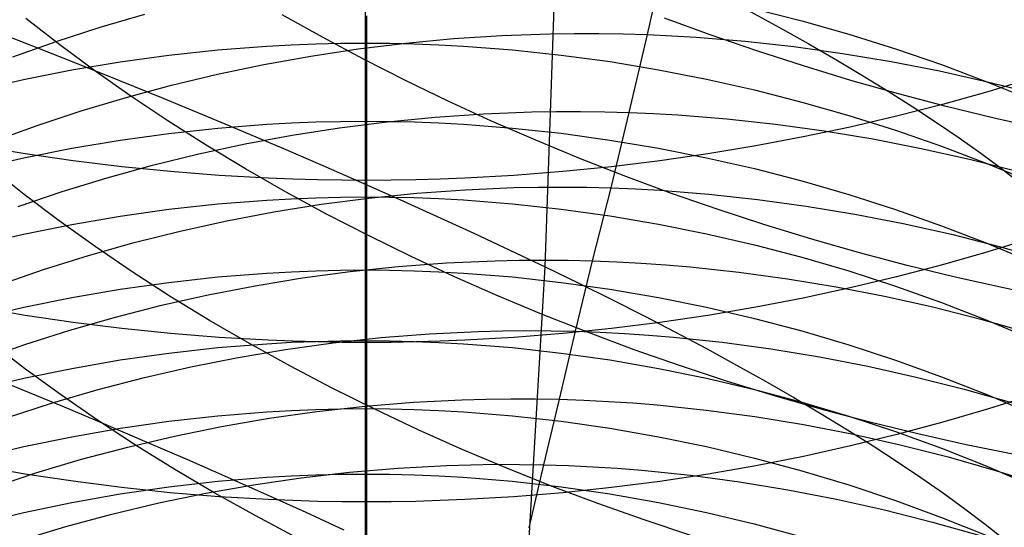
# Model space of a CAD drawing. Extents: x -383 to 1849, y -1185 to -529.
# Tile 266 of 656: x 204.89 to 214.64, y -1082.33 to -1077.3. Entities that reach past the tile are written whole.
import ezdxf

# ---------------------------------------------------------------- set-up
doc = ezdxf.new("R2010")
doc.units = 0
doc.layers.add('PREDEFINITO', color=7, linetype='CONTINUOUS')

msp = doc.modelspace()

# ---------------------------------------------------------------- linework, layer by layer
at = {"layer": 'PREDEFINITO'}
for p, q in [((210.0913, -1079.7529, 433.4091), (210.21, -1076.2731, 433.4387)), ((208.306, -1076.7372, 616.5137), (208.306, -1077.5347, 615.2993)), ((211.1032, -1077.4505, 535.6424), (211.2791, -1076.6544, 534.432)), ((212.1205, -1077.2221, 431.4275), (212.4118, -1077.3806, 431.0599)), ((212.1625, -1077.1958, 616.7924), (212.6325, -1077.3148, 616.8647)), ((205.2815, -1077.5523, 498.294), (204.9467, -1077.2901, 498.5341)), ((205.683, -1077.3774, 532.9775), (206.1255, -1077.2478, 533.1461)), ((207.883, -1077.4768, 495.8263), (207.4845, -1077.2528, 496.0057)), ((208.3208, -1077.2636, 658.7266), (208.3207, -1078.895, 657.4953)), ((211.7254, -1077.453, 493.5722), (211.2703, -1077.287, 493.6601)), ((212.6325, -1077.3148, 616.8647), (213.0982, -1077.4466, 616.9449)), ((204.6, -1077.4011, 437.1186), (205.0297, -1077.5681, 436.905)), ((205.2468, -1077.5188, 532.8012), (205.683, -1077.3774, 532.9775)), ((212.4118, -1077.3806, 431.0599), (212.6945, -1077.5389, 430.6838)), ((204.8174, -1077.6717, 532.6175), (205.2468, -1077.5188, 532.8012)), ((208.2902, -1077.6944, 495.6581), (207.883, -1077.4768, 495.8263)), ((208.7083, -1077.5343, 535.206), (209.1831, -1077.4901, 535.3121)), ((209.1831, -1077.4901, 535.3121), (209.6604, -1077.4594, 535.4091)), ((209.6604, -1077.4594, 535.4091), (210.1399, -1077.4424, 535.4965)), ((210.1399, -1077.4424, 535.4965), (210.3802, -1077.4391, 535.5367)), ((210.3802, -1077.4391, 535.5367), (210.6209, -1077.4394, 535.5744)), ((210.6209, -1077.4394, 535.5744), (210.8619, -1077.4432, 535.6096)), ((210.8619, -1077.4432, 535.6096), (211.1032, -1077.4505, 535.6424)), ((210.9217, -1078.2221, 536.8671), (211.1032, -1077.4505, 535.6424)), ((211.1032, -1077.4505, 535.6424), (211.3446, -1077.4615, 535.6726)), ((211.3446, -1077.4615, 535.6726), (211.5862, -1077.476, 535.7003)), ((211.5862, -1077.476, 535.7003), (211.8278, -1077.4941, 535.7255)), ((212.1853, -1077.6112, 493.4966), (211.7254, -1077.453, 493.5722)), ((211.8278, -1077.4941, 535.7255), (212.0694, -1077.5156, 535.7483)), ((212.0694, -1077.5156, 535.7483), (212.5523, -1077.5691, 535.7863)), ((213.0982, -1077.4466, 616.9449), (213.5592, -1077.5912, 617.0327)), ((205.0297, -1077.5681, 436.905), (205.4545, -1077.7357, 436.6828)), ((205.6279, -1077.8092, 498.0642), (205.2815, -1077.5523, 498.294)), ((206.3626, -1077.6547, 615.3691), (206.8468, -1077.6027, 615.3389)), ((206.8468, -1077.6027, 615.3389), (207.3324, -1077.5653, 615.3171)), ((207.3324, -1077.5653, 615.3171), (207.5756, -1077.552, 615.3094)), ((207.5756, -1077.552, 615.3094), (207.819, -1077.5425, 615.3039)), ((207.7683, -1077.6627, 534.967), (208.2365, -1077.5919, 535.0909)), ((207.819, -1077.5425, 615.3039), (208.0625, -1077.5367, 615.3005)), ((208.0625, -1077.5367, 615.3005), (208.306, -1077.5347, 615.2993)), ((208.2365, -1077.5919, 535.0909), (208.7083, -1077.5343, 535.206)), ((208.306, -1077.5347, 615.2993), (208.5496, -1077.5365, 615.3003)), ((208.306, -1077.5347, 615.2993), (208.3062, -1078.3085, 614.0693)), ((208.5496, -1077.5365, 615.3003), (208.7931, -1077.542, 615.3035)), ((208.7931, -1077.542, 615.3035), (209.0365, -1077.5513, 615.3089)), ((209.0365, -1077.5513, 615.3089), (209.2797, -1077.5643, 615.3164)), ((209.2797, -1077.5643, 615.3164), (209.7654, -1077.6013, 615.3379)), ((209.7654, -1077.6013, 615.3379), (210.2497, -1077.6527, 615.3678)), ((212.6493, -1077.7614, 493.4335), (212.1853, -1077.6112, 493.4966)), ((212.5523, -1077.5691, 535.7863), (213.0345, -1077.6362, 535.8146)), ((212.6945, -1077.5389, 430.6838), (212.9683, -1077.6967, 430.2993)), ((213.5592, -1077.5912, 617.0327), (214.0149, -1077.7482, 617.1282)), ((205.4005, -1077.801, 615.4543), (205.8803, -1077.7209, 615.4076)), ((205.8803, -1077.7209, 615.4076), (206.3626, -1077.6547, 615.3691)), ((207.3039, -1077.7463, 534.8345), (207.7683, -1077.6627, 534.967)), ((208.7056, -1077.9055, 495.5011), (208.2902, -1077.6944, 495.6581)), ((210.2497, -1077.6527, 615.3678), (210.7321, -1077.7184, 615.406)), ((210.7321, -1077.7184, 615.406), (211.2121, -1077.7981, 615.4523)), ((212.9683, -1077.6967, 430.2993), (213.2327, -1077.854, 429.9067)), ((213.0345, -1077.6362, 535.8146), (213.5155, -1077.7168, 535.8331)), ((213.5155, -1077.7168, 535.8331), (213.9949, -1077.8105, 535.842)), ((204.9234, -1077.895, 615.5089), (205.4005, -1077.801, 615.4543)), ((205.4545, -1077.7357, 436.6828), (205.8742, -1077.9037, 436.4522)), ((205.9855, -1078.0607, 497.8447), (205.6279, -1077.8092, 498.0642)), ((206.844, -1077.8427, 534.6938), (207.3039, -1077.7463, 534.8345)), ((211.2121, -1077.7981, 615.4523), (211.6892, -1077.8916, 615.5066)), ((213.117, -1077.9035, 493.383), (212.6493, -1077.7614, 493.4335)), ((213.9949, -1077.8105, 535.842), (214.472, -1077.9171, 535.8415)), ((214.0149, -1077.7482, 617.1282), (214.465, -1077.9174, 617.231)), ((204.4498, -1078.0025, 615.5714), (204.9234, -1077.895, 615.5089)), ((205.8742, -1077.9037, 436.4522), (206.2884, -1078.072, 436.2133)), ((206.389, -1077.9516, 534.5449), (206.844, -1077.8427, 534.6938)), ((209.1287, -1078.1099, 495.3554), (208.7056, -1077.9055, 495.5011)), ((211.6892, -1077.8916, 615.5066), (212.1631, -1077.9986, 615.5688)), ((213.5879, -1078.0371, 493.3451), (213.117, -1077.9035, 493.383)), ((213.2327, -1077.854, 429.9067), (213.4875, -1078.0105, 429.5065)), ((214.465, -1077.9174, 617.231), (214.9088, -1078.0986, 617.3412)), ((214.472, -1077.9171, 535.8415), (214.9465, -1078.0364, 535.8315)), ((214.9188, -1077.8815, 656.2644), (214.4754, -1078.0162, 656.4281)), ((205.9393, -1078.0728, 534.3881), (206.389, -1077.9516, 534.5449)), ((212.1631, -1077.9986, 615.5688), (212.6331, -1078.1189, 615.6387)), ((213.4875, -1078.0105, 429.5065), (213.7324, -1078.1661, 429.0988)), ((214.4754, -1078.0162, 656.4281), (214.0259, -1078.1421, 656.5809)), ((205.4953, -1078.2061, 534.2237), (205.9393, -1078.0728, 534.3881)), ((206.3539, -1078.3064, 497.6356), (205.9855, -1078.0607, 497.8447)), ((206.2884, -1078.072, 436.2133), (206.6971, -1078.2406, 435.9663)), ((209.559, -1078.3074, 495.2213), (209.1287, -1078.1099, 495.3554)), ((214.0616, -1078.1622, 493.3201), (213.5879, -1078.0371, 493.3451)), ((205.0577, -1078.3512, 534.0518), (205.4953, -1078.2061, 534.2237)), ((209.9577, -1078.2168, 536.7254), (210.1982, -1078.2127, 536.7644)), ((210.1982, -1078.2127, 536.7644), (210.4391, -1078.2123, 536.8011)), ((210.4391, -1078.2123, 536.8011), (210.6803, -1078.2154, 536.8353)), ((212.6331, -1078.1189, 615.6387), (213.0989, -1078.2523, 615.7162)), ((214.0259, -1078.1421, 656.5809), (213.5706, -1078.2588, 656.7227)), ((213.7324, -1078.1661, 429.0988), (213.9672, -1078.3208, 428.6841)), ((214.5375, -1078.2785, 493.3081), (214.0616, -1078.1622, 493.3201)), ((206.7325, -1078.5462, 497.4371), (206.3539, -1078.3064, 497.6356)), ((206.6971, -1078.2406, 435.9663), (207.0999, -1078.4093, 435.7114)), ((207.8193, -1078.3161, 614.0735), (208.0627, -1078.3104, 614.0703)), ((208.0627, -1078.3104, 614.0703), (208.3062, -1078.3085, 614.0693)), ((208.3062, -1078.3085, 614.0693), (208.306, -1079.0588, 612.8249)), ((208.3062, -1078.3085, 614.0693), (208.5497, -1078.3104, 614.0703)), ((208.5247, -1078.3143, 536.4432), (209, -1078.268, 536.5463)), ((208.5497, -1078.3104, 614.0703), (208.7932, -1078.3161, 614.0735)), ((209, -1078.268, 536.5463), (209.4778, -1078.2354, 536.6405)), ((209.4778, -1078.2354, 536.6405), (209.9577, -1078.2168, 536.7254)), ((209.9961, -1078.4977, 495.0987), (209.559, -1078.3074, 495.2213)), ((210.6803, -1078.2154, 536.8353), (210.9217, -1078.2221, 536.8671)), ((210.7426, -1078.9698, 538.1067), (210.9217, -1078.2221, 536.8671)), ((210.9217, -1078.2221, 536.8671), (211.1632, -1078.2325, 536.8964)), ((211.1632, -1078.2325, 536.8964), (211.4049, -1078.2465, 536.9233)), ((211.4049, -1078.2465, 536.9233), (211.6466, -1078.264, 536.9478)), ((211.6466, -1078.264, 536.9478), (211.8883, -1078.2851, 536.9698)), ((211.8883, -1078.2851, 536.9698), (212.3714, -1078.3379, 537.0067)), ((213.0989, -1078.2523, 615.7162), (213.5599, -1078.3985, 615.8012)), ((213.5706, -1078.2588, 656.7227), (213.1101, -1078.3664, 656.8533)), ((215.0151, -1078.3858, 493.3092), (214.5375, -1078.2785, 493.3081)), ((204.6267, -1078.5081, 533.8726), (205.0577, -1078.3512, 534.0518)), ((206.3635, -1078.4288, 614.136), (206.8475, -1078.3765, 614.107)), ((206.8475, -1078.3765, 614.107), (207.3329, -1078.3389, 614.0862)), ((207.3329, -1078.3389, 614.0862), (207.576, -1078.3256, 614.0788)), ((207.576, -1078.3256, 614.0788), (207.8193, -1078.3161, 614.0735)), ((207.5835, -1078.4473, 536.2109), (208.0524, -1078.3741, 536.3313)), ((208.0524, -1078.3741, 536.3313), (208.5247, -1078.3143, 536.4432)), ((208.7932, -1078.3161, 614.0735), (209.0365, -1078.3255, 614.0787)), ((209.0365, -1078.3255, 614.0787), (209.2796, -1078.3388, 614.0861)), ((209.2796, -1078.3388, 614.0861), (209.7652, -1078.3763, 614.1069)), ((209.7652, -1078.3763, 614.1069), (210.2494, -1078.4285, 614.1359)), ((212.3714, -1078.3379, 537.0067), (212.8538, -1078.4045, 537.0341)), ((213.1101, -1078.3664, 656.8533), (212.6448, -1078.4645, 656.9725)), ((212.8538, -1078.4045, 537.0341), (213.3349, -1078.4847, 537.052)), ((213.5599, -1078.3985, 615.8012), (214.0157, -1078.5573, 615.8935)), ((213.9672, -1078.3208, 428.6841), (214.1916, -1078.4742, 428.2627)), ((205.4018, -1078.5762, 614.2179), (205.8814, -1078.4954, 614.173)), ((205.8814, -1078.4954, 614.173), (206.3635, -1078.4288, 614.136)), ((207.0999, -1078.4093, 435.7114), (207.4968, -1078.5781, 435.4487)), ((207.1186, -1078.5335, 536.0821), (207.5835, -1078.4473, 536.2109)), ((210.4394, -1078.6806, 494.9879), (209.9961, -1078.4977, 495.0987)), ((210.2494, -1078.4285, 614.1359), (210.7317, -1078.4951, 614.1728)), ((210.7317, -1078.4951, 614.1728), (211.2116, -1078.5758, 614.2176)), ((212.6448, -1078.4645, 656.9725), (212.1752, -1078.553, 657.08)), ((213.3349, -1078.4847, 537.052), (213.8142, -1078.5782, 537.0605)), ((214.1916, -1078.4742, 428.2627), (214.4054, -1078.6264, 427.835)), ((204.9383, -1078.6317, 657.1756), (204.4645, -1078.553, 657.0799)), ((204.925, -1078.6709, 614.2704), (205.4018, -1078.5762, 614.2179)), ((206.658, -1078.6325, 535.9453), (207.1186, -1078.5335, 536.0821)), ((207.1208, -1078.7799, 497.2492), (206.7325, -1078.5462, 497.4371)), ((207.4968, -1078.5781, 435.4487), (207.8874, -1078.7468, 435.1785)), ((211.2116, -1078.5758, 614.2176), (211.6887, -1078.6704, 614.2702)), ((212.1752, -1078.553, 657.08), (211.7018, -1078.6317, 657.1756)), ((213.8142, -1078.5782, 537.0605), (214.2913, -1078.6848, 537.0598)), ((214.0157, -1078.5573, 615.8935), (214.4658, -1078.7285, 615.993)), ((204.4516, -1078.7792, 614.3306), (204.925, -1078.6709, 614.2704)), ((205.4154, -1078.7005, 657.2591), (204.9383, -1078.6317, 657.1756)), ((205.8953, -1078.7592, 657.3304), (205.4154, -1078.7005, 657.2591)), ((206.2022, -1078.7443, 535.8006), (206.658, -1078.6325, 535.9453)), ((210.8884, -1078.8559, 494.889), (210.4394, -1078.6806, 494.9879)), ((211.225, -1078.7006, 657.2592), (210.7454, -1078.7593, 657.3304)), ((211.7018, -1078.6317, 657.1756), (211.225, -1078.7006, 657.2592)), ((211.6887, -1078.6704, 614.2702), (212.1625, -1078.7787, 614.3303)), ((214.2913, -1078.6848, 537.0598), (214.7658, -1078.8043, 537.05)), ((214.4054, -1078.6264, 427.835), (214.6083, -1078.7771, 427.4013)), ((204.9298, -1079.035, 499.5555), (204.5961, -1078.7683, 499.792)), ((205.7517, -1078.8685, 535.6482), (206.2022, -1078.7443, 535.8006)), ((206.3776, -1078.8077, 657.3892), (205.8953, -1078.7592, 657.3304)), ((207.5184, -1079.0073, 497.0723), (207.1208, -1078.7799, 497.2492)), ((207.8874, -1078.7468, 435.1785), (208.2717, -1078.9154, 434.9008)), ((210.7454, -1078.7593, 657.3304), (210.2634, -1078.8077, 657.3892)), ((212.1625, -1078.7787, 614.3303), (212.6325, -1078.9005, 614.3979)), ((214.4658, -1078.7285, 615.993), (214.9097, -1078.9117, 616.0995)), ((214.6083, -1078.7771, 427.4013), (214.8002, -1078.9262, 426.9622)), ((205.307, -1079.0049, 535.4883), (205.7517, -1078.8685, 535.6482)), ((206.8618, -1078.8456, 657.4353), (206.3776, -1078.8077, 657.3892)), ((207.3473, -1078.8729, 657.4685), (206.8618, -1078.8456, 657.4353)), ((207.5905, -1078.8826, 657.4802), (207.3473, -1078.8729, 657.4685)), ((207.8338, -1078.8895, 657.4886), (207.5905, -1078.8826, 657.4802)), ((208.0772, -1078.8936, 657.4936), (207.8338, -1078.8895, 657.4886)), ((208.3207, -1078.895, 657.4953), (208.0772, -1078.8936, 657.4936)), ((208.5642, -1078.8936, 657.4936), (208.3207, -1078.895, 657.4953)), ((208.3207, -1078.895, 657.4953), (208.3207, -1080.502, 656.2305)), ((208.8076, -1078.8895, 657.4886), (208.5642, -1078.8936, 657.4936)), ((209.0509, -1078.8826, 657.4802), (208.8076, -1078.8895, 657.4886)), ((209.294, -1078.873, 657.4685), (209.0509, -1078.8826, 657.4802)), ((209.7794, -1078.8456, 657.4353), (209.294, -1078.873, 657.4685)), ((210.2634, -1078.8077, 657.3892), (209.7794, -1078.8456, 657.4353)), ((211.3427, -1079.0235, 494.8021), (210.8884, -1078.8559, 494.889)), ((208.2717, -1078.9154, 434.9008), (208.6494, -1079.0837, 434.616)), ((208.8197, -1079.0215, 537.796), (209.2979, -1078.9872, 537.8872)), ((209.2979, -1078.9872, 537.8872), (209.778, -1078.967, 537.9696)), ((209.778, -1078.967, 537.9696), (210.0187, -1078.9622, 538.0073)), ((210.0187, -1078.9622, 538.0073), (210.2598, -1078.9611, 538.0428)), ((210.2598, -1078.9611, 538.0428), (210.5011, -1078.9636, 538.0759)), ((210.5011, -1078.9636, 538.0759), (210.7426, -1078.9698, 538.1067)), ((210.558, -1079.692, 539.3597), (210.7426, -1078.9698, 538.1067)), ((210.7426, -1078.9698, 538.1067), (210.9843, -1078.9796, 538.1351)), ((210.9843, -1078.9796, 538.1351), (211.226, -1078.9932, 538.1611)), ((211.226, -1078.9932, 538.1611), (211.4678, -1079.0103, 538.1847)), ((212.6325, -1078.9005, 614.3979), (213.0982, -1079.0354, 614.4728)), ((204.8685, -1079.1534, 535.3212), (205.307, -1079.0049, 535.4883)), ((205.2753, -1079.2962, 499.329), (204.9298, -1079.035, 499.5555)), ((206.847, -1079.1283, 612.8617), (207.3326, -1079.09, 612.8414)), ((207.3326, -1079.09, 612.8414), (207.5757, -1079.0765, 612.8342)), ((207.9247, -1079.2282, 496.9062), (207.5184, -1079.0073, 497.0723)), ((207.5757, -1079.0765, 612.8342), (207.819, -1079.0667, 612.8291)), ((207.819, -1079.0667, 612.8291), (208.0625, -1079.0608, 612.8259)), ((207.8712, -1079.1315, 537.5875), (208.344, -1079.0697, 537.696)), ((208.0625, -1079.0608, 612.8259), (208.306, -1079.0588, 612.8249)), ((208.306, -1079.0588, 612.8249), (208.5496, -1079.0606, 612.8258)), ((208.306, -1079.0588, 612.8249), (208.3062, -1079.7829, 611.5657)), ((208.344, -1079.0697, 537.696), (208.8197, -1079.0215, 537.796)), ((208.5496, -1079.0606, 612.8258), (208.793, -1079.0662, 612.8288)), ((208.6494, -1079.0837, 434.616), (209.0204, -1079.2517, 434.3242)), ((208.793, -1079.0662, 612.8288), (209.0364, -1079.0757, 612.8338)), ((209.0364, -1079.0757, 612.8338), (209.2796, -1079.089, 612.8409)), ((209.2796, -1079.089, 612.8409), (209.7652, -1079.1268, 612.8609)), ((211.8018, -1079.183, 494.7274), (211.3427, -1079.0235, 494.8021)), ((211.4678, -1079.0103, 538.1847), (211.7096, -1079.031, 538.206)), ((211.7096, -1079.031, 538.206), (212.1929, -1079.0832, 538.2417)), ((212.1929, -1079.0832, 538.2417), (212.6753, -1079.1493, 538.268)), ((213.0982, -1079.0354, 614.4728), (213.5592, -1079.1833, 614.5549)), ((205.8808, -1079.2491, 612.9257), (206.3629, -1079.1814, 612.8898)), ((206.3629, -1079.1814, 612.8898), (206.847, -1079.1283, 612.8617)), ((207.4019, -1079.2069, 537.4708), (207.8712, -1079.1315, 537.5875)), ((209.7652, -1079.1268, 612.8609), (210.2494, -1079.1794, 612.8888)), ((210.2494, -1079.1794, 612.8888), (210.7317, -1079.2466, 612.9244)), ((212.2651, -1079.3344, 494.6649), (211.8018, -1079.183, 494.7274)), ((212.6753, -1079.1493, 538.268), (213.1564, -1079.2293, 538.2852)), ((213.5592, -1079.1833, 614.5549), (214.0149, -1079.3439, 614.644)), ((205.401, -1079.3311, 612.9691), (205.8808, -1079.2491, 612.9257)), ((206.9364, -1079.2955, 537.3459), (207.4019, -1079.2069, 537.4708)), ((208.3393, -1079.4423, 496.7513), (207.9247, -1079.2282, 496.9062)), ((209.0204, -1079.2517, 434.3242), (209.3844, -1079.4193, 434.0256)), ((210.7317, -1079.2466, 612.9244), (211.2116, -1079.3281, 612.9676)), ((213.1564, -1079.2293, 538.2852), (213.6358, -1079.3227, 538.2933)), ((204.924, -1079.4272, 613.02), (205.401, -1079.3311, 612.9691)), ((205.632, -1079.5518, 499.1126), (205.2753, -1079.2962, 499.329)), ((206.4752, -1079.3971, 537.2132), (206.9364, -1079.2955, 537.3459)), ((211.2116, -1079.3281, 612.9676), (211.6887, -1079.4237, 613.0182)), ((212.7322, -1079.4774, 494.6148), (212.2651, -1079.3344, 494.6649)), ((213.6358, -1079.3227, 538.2933), (214.1129, -1079.4295, 538.2924)), ((214.0149, -1079.3439, 614.644), (214.465, -1079.517, 614.7401)), ((204.4505, -1079.5371, 613.0782), (204.924, -1079.4272, 613.02)), ((206.0189, -1079.5115, 537.0728), (206.4752, -1079.3971, 537.2132)), ((208.7616, -1079.6494, 496.6076), (208.3393, -1079.4423, 496.7513)), ((209.3844, -1079.4193, 434.0256), (209.7414, -1079.5864, 433.7205)), ((211.6887, -1079.4237, 613.0182), (212.1625, -1079.5332, 613.0762)), ((213.2027, -1079.6117, 494.5773), (212.7322, -1079.4774, 494.6148)), ((214.1129, -1079.4295, 538.2924), (214.5872, -1079.5492, 538.2826)), ((214.9189, -1079.4641, 655.02), (214.4756, -1079.6021, 655.1809)), ((205.5678, -1079.6386, 536.925), (206.0189, -1079.5115, 537.0728)), ((205.9995, -1079.8014, 498.9065), (205.632, -1079.5518, 499.1126)), ((212.1625, -1079.5332, 613.0762), (212.6324, -1079.6562, 613.1413)), ((214.465, -1079.517, 614.7401), (214.9089, -1079.7024, 614.843)), ((214.5872, -1079.5492, 538.2826), (215.0584, -1079.6818, 538.264)), ((205.1224, -1079.778, 536.7698), (205.5678, -1079.6386, 536.925)), ((209.1913, -1079.8493, 496.4752), (208.7616, -1079.6494, 496.6076)), ((209.7414, -1079.5864, 433.7205), (210.0913, -1079.7529, 433.4091)), ((212.6324, -1079.6562, 613.1413), (213.0981, -1079.7926, 613.2136)), ((213.6759, -1079.7372, 494.5525), (213.2027, -1079.6117, 494.5773)), ((214.4756, -1079.6021, 655.1809), (214.026, -1079.7309, 655.3313)), ((208.1588, -1079.7979, 538.9632), (208.6346, -1079.7482, 539.0598)), ((208.6346, -1079.7482, 539.0598), (209.1129, -1079.7125, 539.1479)), ((209.1129, -1079.7125, 539.1479), (209.5932, -1079.6912, 539.2274)), ((209.5932, -1079.6912, 539.2274), (209.8339, -1079.6859, 539.2638)), ((209.8339, -1079.6859, 539.2638), (210.075, -1079.6842, 539.2981)), ((209.885, -1083.2174, 433.3452), (210.0913, -1079.7529, 433.4091)), ((210.075, -1079.6842, 539.2981), (210.3164, -1079.6863, 539.33)), ((210.0913, -1079.7529, 433.4091), (210.4241, -1079.9143, 433.0989)), ((210.3164, -1079.6863, 539.33), (210.558, -1079.692, 539.3597)), ((210.3916, -1080.3907, 540.6285), (210.558, -1079.692, 539.3597)), ((210.558, -1079.692, 539.3597), (210.7997, -1079.7015, 539.3871)), ((210.7997, -1079.7015, 539.3871), (211.0416, -1079.7146, 539.4121)), ((211.0416, -1079.7146, 539.4121), (211.2835, -1079.7314, 539.4349)), ((211.2835, -1079.7314, 539.4349), (211.5253, -1079.7519, 539.4555)), ((211.5253, -1079.7519, 539.4555), (212.0088, -1079.8036, 539.4897)), ((214.026, -1079.7309, 655.3313), (213.5707, -1079.8505, 655.4707)), ((214.1514, -1079.8537, 494.5404), (213.6759, -1079.7372, 494.5525)), ((204.6832, -1079.9296, 536.6077), (205.1224, -1079.778, 536.7698)), ((206.3772, -1080.045, 498.7109), (205.9995, -1079.8014, 498.9065)), ((206.3635, -1079.9056, 611.6277), (206.8475, -1079.8523, 611.6008)), ((206.8475, -1079.8523, 611.6008), (207.3329, -1079.8139, 611.5814)), ((207.2166, -1079.9386, 538.7456), (207.686, -1079.8614, 538.8584)), ((207.3329, -1079.8139, 611.5814), (207.576, -1079.8004, 611.5745)), ((207.576, -1079.8004, 611.5745), (207.8193, -1079.7907, 611.5696)), ((207.686, -1079.8614, 538.8584), (208.1588, -1079.7979, 538.9632)), ((207.8193, -1079.7907, 611.5696), (208.0627, -1079.7848, 611.5667)), ((208.0627, -1079.7848, 611.5667), (208.3062, -1079.7829, 611.5657)), ((208.3062, -1079.7829, 611.5657), (208.5497, -1079.7848, 611.5667)), ((208.3062, -1079.7829, 611.5657), (208.3062, -1080.4822, 610.2937)), ((208.5497, -1079.7848, 611.5667), (208.7932, -1079.7906, 611.5696)), ((208.7932, -1079.7906, 611.5696), (209.0365, -1079.8003, 611.5745)), ((209.0365, -1079.8003, 611.5745), (209.2796, -1079.8138, 611.5813)), ((209.6277, -1080.0419, 496.3543), (209.1913, -1079.8493, 496.4752)), ((209.2796, -1079.8138, 611.5813), (209.7652, -1079.8522, 611.6007)), ((209.7652, -1079.8522, 611.6007), (210.2494, -1079.9055, 611.6276)), ((212.0088, -1079.8036, 539.4897), (212.4914, -1079.8695, 539.515)), ((212.4914, -1079.8695, 539.515), (212.9727, -1079.9493, 539.5315)), ((213.0981, -1079.7926, 613.2136), (213.5591, -1079.942, 613.2928)), ((213.5707, -1079.8505, 655.4707), (213.1102, -1079.9607, 655.5992)), ((214.6288, -1079.961, 494.5413), (214.1514, -1079.8537, 494.5404)), ((205.8815, -1079.9737, 611.662), (206.3635, -1079.9056, 611.6277)), ((206.7511, -1080.0291, 538.625), (207.2166, -1079.9386, 538.7456)), ((210.2494, -1079.9055, 611.6276), (210.7316, -1079.9735, 611.6619)), ((210.4241, -1079.9143, 433.0989), (210.7504, -1080.0761, 432.7789)), ((213.1102, -1079.9607, 655.5992), (212.6449, -1080.0611, 655.7163)), ((212.9727, -1079.9493, 539.5315), (213.4523, -1080.0427, 539.5391)), ((213.5591, -1079.942, 613.2928), (214.0148, -1080.1044, 613.3788)), ((215.1075, -1080.0587, 494.5552), (214.6288, -1079.961, 494.5413)), ((204.9251, -1080.1528, 611.7524), (205.4019, -1080.0561, 611.7036)), ((205.4019, -1080.0561, 611.7036), (205.8815, -1079.9737, 611.662)), ((206.2899, -1080.1328, 538.4967), (206.7511, -1080.0291, 538.625)), ((206.7648, -1080.2822, 498.5258), (206.3772, -1080.045, 498.7109)), ((210.0705, -1080.2268, 496.245), (209.6277, -1080.0419, 496.3543)), ((210.7316, -1079.9735, 611.6619), (211.2116, -1080.0559, 611.7035)), ((211.2116, -1080.0559, 611.7035), (211.6887, -1080.1525, 611.7522)), ((212.6449, -1080.0611, 655.7163), (212.1753, -1080.1518, 655.8221)), ((213.4523, -1080.0427, 539.5391), (213.9296, -1080.1496, 539.538)), ((204.4517, -1080.2634, 611.8082), (204.9251, -1080.1528, 611.7524)), ((204.9382, -1080.2324, 655.9161), (204.4644, -1080.1517, 655.822)), ((205.8335, -1080.2495, 538.361), (206.2899, -1080.1328, 538.4967)), ((210.7504, -1080.0761, 432.7789), (211.0699, -1080.2382, 432.4491)), ((211.6887, -1080.1525, 611.7522), (212.1624, -1080.2631, 611.8081)), ((212.1753, -1080.1518, 655.8221), (211.7019, -1080.2324, 655.9161)), ((213.9296, -1080.1496, 539.538), (214.4042, -1080.2697, 539.5284)), ((214.0148, -1080.1044, 613.3788), (214.4649, -1080.2794, 613.4715)), ((205.4153, -1080.3029, 655.9983), (204.9382, -1080.2324, 655.9161)), ((205.3823, -1080.3789, 538.218), (205.8335, -1080.2495, 538.361)), ((210.519, -1080.404, 496.1474), (210.0705, -1080.2268, 496.245)), ((211.0699, -1080.2382, 432.4491), (211.3822, -1080.4004, 432.1099)), ((211.7019, -1080.2324, 655.9161), (211.2251, -1080.3029, 655.9983)), ((205.8953, -1080.363, 656.0684), (205.4153, -1080.3029, 655.9983)), ((207.1616, -1080.5129, 498.3513), (206.7648, -1080.2822, 498.5258)), ((211.2251, -1080.3029, 655.9983), (210.7455, -1080.363, 656.0684)), ((212.1624, -1080.2631, 611.8081), (212.6324, -1080.3874, 611.8708)), ((214.4042, -1080.2697, 539.5284), (214.8756, -1080.4027, 539.5102)), ((214.4649, -1080.2794, 613.4715), (214.9088, -1080.4667, 613.5707)), ((204.9369, -1080.5209, 538.068), (205.3823, -1080.3789, 538.218)), ((206.3776, -1080.4126, 656.1262), (205.8953, -1080.363, 656.0684)), ((206.8617, -1080.4514, 656.1715), (206.3776, -1080.4126, 656.1262)), ((207.3473, -1080.4794, 656.2042), (206.8617, -1080.4514, 656.1715)), ((207.9908, -1080.5046, 540.2451), (208.467, -1080.4529, 540.3385)), ((208.467, -1080.4529, 540.3385), (208.9456, -1080.4155, 540.4237)), ((208.9456, -1080.4155, 540.4237), (209.4262, -1080.3925, 540.5006)), ((209.7795, -1080.4515, 656.1716), (209.294, -1080.4794, 656.2042)), ((209.4262, -1080.3925, 540.5006), (209.6671, -1080.3865, 540.5359)), ((209.6671, -1080.3865, 540.5359), (209.9083, -1080.3841, 540.5689)), ((210.2634, -1080.4126, 656.1262), (209.7795, -1080.4515, 656.1716)), ((209.9083, -1080.3841, 540.5689), (210.1498, -1080.3855, 540.5998)), ((210.1498, -1080.3855, 540.5998), (210.3916, -1080.3907, 540.6285)), ((210.232, -1081.0641, 541.9109), (210.3916, -1080.3907, 540.6285)), ((210.7455, -1080.363, 656.0684), (210.2634, -1080.4126, 656.1262)), ((210.3916, -1080.3907, 540.6285), (210.6334, -1080.3995, 540.655)), ((210.9729, -1080.5731, 496.0617), (210.519, -1080.404, 496.1474)), ((210.6334, -1080.3995, 540.655), (210.8754, -1080.4122, 540.6792)), ((210.8754, -1080.4122, 540.6792), (211.1174, -1080.4285, 540.7013)), ((211.1174, -1080.4285, 540.7013), (211.3594, -1080.4485, 540.7211)), ((211.3594, -1080.4485, 540.7211), (211.843, -1080.4995, 540.7542)), ((211.3822, -1080.4004, 432.1099), (211.687, -1080.5625, 431.7613)), ((212.6324, -1080.3874, 611.8708), (213.0982, -1080.5252, 611.9403)), ((204.4977, -1080.6752, 537.9112), (204.9369, -1080.5209, 538.068)), ((204.9319, -1080.7587, 500.6252), (204.5869, -1080.4934, 500.848)), ((206.3636, -1080.606, 610.3531), (206.8476, -1080.5522, 610.3273)), ((206.8476, -1080.5522, 610.3273), (207.333, -1080.5135, 610.3087)), ((207.5672, -1080.7369, 498.1877), (207.1616, -1080.5129, 498.3513)), ((207.333, -1080.5135, 610.3087), (207.5761, -1080.4998, 610.3021)), ((207.5904, -1080.4893, 656.2157), (207.3473, -1080.4794, 656.2042)), ((207.5176, -1080.5702, 540.1437), (207.9908, -1080.5046, 540.2451)), ((207.5761, -1080.4998, 610.3021), (207.8194, -1080.4901, 610.2974)), ((207.8338, -1080.4964, 656.2239), (207.5904, -1080.4893, 656.2157)), ((207.8194, -1080.4901, 610.2974), (208.0628, -1080.4842, 610.2946)), ((208.0772, -1080.5006, 656.2289), (207.8338, -1080.4964, 656.2239)), ((208.0628, -1080.4842, 610.2946), (208.3062, -1080.4822, 610.2937)), ((208.3207, -1080.502, 656.2305), (208.0772, -1080.5006, 656.2289)), ((208.3062, -1080.4822, 610.2937), (208.5497, -1080.4842, 610.2946)), ((208.3062, -1080.4822, 610.2937), (208.3063, -1081.1564, 609.0088)), ((208.5642, -1080.5006, 656.2289), (208.3207, -1080.502, 656.2305)), ((208.3207, -1080.502, 656.2305), (208.3208, -1082.0819, 654.9347)), ((208.5497, -1080.4842, 610.2946), (208.7932, -1080.4901, 610.2974)), ((208.8076, -1080.4964, 656.2239), (208.5642, -1080.5006, 656.2289)), ((208.7932, -1080.4901, 610.2974), (209.0365, -1080.4999, 610.3021)), ((209.0509, -1080.4893, 656.2157), (208.8076, -1080.4964, 656.2239)), ((209.0365, -1080.4999, 610.3021), (209.2796, -1080.5135, 610.3087)), ((209.294, -1080.4794, 656.2042), (209.0509, -1080.4893, 656.2157)), ((209.2796, -1080.5135, 610.3087), (209.7652, -1080.5523, 610.3273)), ((209.7652, -1080.5523, 610.3273), (210.2493, -1080.6061, 610.3532)), ((211.843, -1080.4995, 540.7542), (212.3258, -1080.5648, 540.7786)), ((213.0982, -1080.5252, 611.9403), (213.5591, -1080.6762, 612.0165)), ((205.8816, -1080.6747, 610.3861), (206.3636, -1080.606, 610.3531)), ((206.5818, -1080.7424, 539.9178), (207.0478, -1080.6495, 540.0345)), ((207.0478, -1080.6495, 540.0345), (207.5176, -1080.5702, 540.1437)), ((210.2493, -1080.6061, 610.3532), (210.7316, -1080.6747, 610.3861)), ((211.4316, -1080.734, 495.988), (210.9729, -1080.5731, 496.0617)), ((211.687, -1080.5625, 431.7613), (211.9838, -1080.7245, 431.4036)), ((212.3258, -1080.5648, 540.7786), (212.8072, -1080.6441, 540.7944)), ((212.8072, -1080.6441, 540.7944), (213.2869, -1080.7374, 540.8017)), ((205.402, -1080.7579, 610.4261), (205.8816, -1080.6747, 610.3861)), ((206.1201, -1080.8487, 539.7936), (206.5818, -1080.7424, 539.9178)), ((207.9812, -1080.9539, 498.035), (207.5672, -1080.7369, 498.1877)), ((210.7316, -1080.6747, 610.3861), (211.2115, -1080.758, 610.4261)), ((211.8947, -1080.8865, 495.9264), (211.4316, -1080.734, 495.988)), ((211.9838, -1080.7245, 431.4036), (212.2723, -1080.8861, 431.037)), ((213.2869, -1080.7374, 540.8017), (213.7643, -1080.8442, 540.8006)), ((213.5591, -1080.6762, 612.0165), (214.0149, -1080.8402, 612.0993)), ((204.4837, -1080.7935, 437.0482), (204.9069, -1080.9666, 436.8347)), ((204.9253, -1080.8555, 610.4729), (205.402, -1080.7579, 610.4261)), ((205.2883, -1081.0182, 500.4124), (204.9319, -1080.7587, 500.6252)), ((211.2115, -1080.758, 610.4261), (211.6886, -1080.8556, 610.473)), ((213.7643, -1080.8442, 540.8006), (214.2389, -1080.9644, 540.7911)), ((214.0149, -1080.8402, 612.0993), (214.465, -1081.017, 612.1885)), ((204.4519, -1080.9671, 610.5265), (204.9253, -1080.8555, 610.4729)), ((205.6631, -1080.968, 539.6623), (206.1201, -1080.8487, 539.7936)), ((211.6886, -1080.8556, 610.473), (212.1624, -1080.9672, 610.5266)), ((212.3616, -1081.0303, 495.877), (211.8947, -1080.8865, 495.9264)), ((212.2723, -1080.8861, 431.037), (212.5523, -1081.0472, 430.6618)), ((204.9069, -1080.9666, 436.8347), (205.3251, -1081.1401, 436.6126)), ((205.2114, -1081.1002, 539.524), (205.6631, -1080.968, 539.6623)), ((205.6555, -1081.2716, 500.2097), (205.2883, -1081.0182, 500.4124)), ((208.403, -1081.1637, 497.8933), (207.9812, -1080.9539, 498.035)), ((212.1624, -1080.9672, 610.5266), (212.6324, -1081.0928, 610.5869)), ((212.8319, -1081.1652, 495.8401), (212.3616, -1081.0303, 495.877)), ((214.2389, -1080.9644, 540.7911), (214.7103, -1081.0977, 540.7734)), ((214.465, -1081.017, 612.1885), (214.9089, -1081.2062, 612.284)), ((214.923, -1081.0182, 653.742), (214.4794, -1081.1596, 653.9006)), ((204.7654, -1081.245, 539.3788), (205.2114, -1081.1002, 539.524)), ((207.8294, -1081.185, 541.5408), (208.306, -1081.1317, 541.631)), ((208.306, -1081.1317, 541.631), (208.785, -1081.0927, 541.7132)), ((208.785, -1081.0927, 541.7132), (209.266, -1081.0683, 541.7875)), ((209.266, -1081.0683, 541.7875), (209.5071, -1081.0616, 541.8215)), ((209.5071, -1081.0616, 541.8215), (209.7485, -1081.0587, 541.8534)), ((209.7485, -1081.0587, 541.8534), (209.9902, -1081.0595, 541.8832)), ((209.9902, -1081.0595, 541.8832), (210.232, -1081.0641, 541.9109)), ((210.0779, -1081.713, 543.2063), (210.232, -1081.0641, 541.9109)), ((210.232, -1081.0641, 541.9109), (210.474, -1081.0725, 541.9364)), ((210.474, -1081.0725, 541.9364), (210.7161, -1081.0847, 541.9597)), ((210.7161, -1081.0847, 541.9597), (210.9582, -1081.1007, 541.981)), ((210.9582, -1081.1007, 541.981), (211.2003, -1081.1203, 542.0001)), ((211.2003, -1081.1203, 542.0001), (211.6841, -1081.1707, 542.0319)), ((212.5523, -1081.0472, 430.6618), (212.8233, -1081.2077, 430.2783)), ((212.6324, -1081.0928, 610.5869), (213.0981, -1081.2319, 610.6537)), ((205.3251, -1081.1401, 436.6126), (205.7381, -1081.3139, 436.3822)), ((206.364, -1081.2815, 609.0658), (206.8479, -1081.2271, 609.041)), ((206.8479, -1081.2271, 609.041), (207.3332, -1081.188, 609.0232)), ((207.3332, -1081.188, 609.0232), (207.5763, -1081.1742, 609.0169)), ((207.3556, -1081.2524, 541.4429), (207.8294, -1081.185, 541.5408)), ((207.5763, -1081.1742, 609.0169), (207.8195, -1081.1643, 609.0124)), ((207.8195, -1081.1643, 609.0124), (208.0629, -1081.1584, 609.0097)), ((208.0629, -1081.1584, 609.0097), (208.3063, -1081.1564, 609.0088)), ((208.3063, -1081.1564, 609.0088), (208.3059, -1081.805, 607.7099)), ((208.3063, -1081.1564, 609.0088), (208.5498, -1081.1584, 609.0097)), ((208.8321, -1081.3661, 497.7628), (208.403, -1081.1637, 497.8933)), ((208.5498, -1081.1584, 609.0097), (208.7932, -1081.1643, 609.0124)), ((208.7932, -1081.1643, 609.0124), (209.0364, -1081.1742, 609.0169)), ((209.0364, -1081.1742, 609.0169), (209.2795, -1081.188, 609.0232)), ((209.2795, -1081.188, 609.0232), (209.765, -1081.2271, 609.0411)), ((209.765, -1081.2271, 609.0411), (210.2491, -1081.2815, 609.0658)), ((211.6841, -1081.1707, 542.0319), (212.167, -1081.2356, 542.0554)), ((212.167, -1081.2356, 542.0554), (212.6485, -1081.3147, 542.0705)), ((212.8233, -1081.2077, 430.2783), (213.0851, -1081.3673, 429.8868)), ((213.3051, -1081.2911, 495.8156), (212.8319, -1081.1652, 495.8401)), ((213.0981, -1081.2319, 610.6537), (213.5591, -1081.3844, 610.7269)), ((214.4794, -1081.1596, 653.9006), (214.0295, -1081.2917, 654.0487)), ((206.033, -1081.5188, 500.0172), (205.6555, -1081.2716, 500.2097)), ((205.7381, -1081.3139, 436.3822), (206.1458, -1081.4879, 436.1435)), ((205.8821, -1081.3508, 609.0974), (206.364, -1081.2815, 609.0658)), ((206.4187, -1081.4289, 541.2247), (206.8852, -1081.3338, 541.3374)), ((206.8852, -1081.3338, 541.3374), (207.3556, -1081.2524, 541.4429)), ((210.2491, -1081.2815, 609.0658), (210.7313, -1081.3508, 609.0975)), ((212.6485, -1081.3147, 542.0705), (213.1283, -1081.4078, 542.0774)), ((213.7806, -1081.4076, 495.8038), (213.3051, -1081.2911, 495.8156)), ((214.0295, -1081.2917, 654.0487), (213.574, -1081.4142, 654.1861)), ((205.4025, -1081.4348, 609.1358), (205.8821, -1081.3508, 609.0974)), ((205.9564, -1081.5374, 541.1047), (206.4187, -1081.4289, 541.2247)), ((209.268, -1081.5609, 497.6436), (208.8321, -1081.3661, 497.7628)), ((210.7313, -1081.3508, 609.0975), (211.2111, -1081.4349, 609.1358)), ((213.0851, -1081.3673, 429.8868), (213.3373, -1081.5261, 429.4875)), ((213.574, -1081.4142, 654.1861), (213.1132, -1081.5271, 654.3126)), ((213.1283, -1081.4078, 542.0774), (213.6056, -1081.5147, 542.0761)), ((213.5591, -1081.3844, 610.7269), (214.0148, -1081.55, 610.8064)), ((214.2581, -1081.5147, 495.8048), (213.7806, -1081.4076, 495.8038)), ((204.9258, -1081.5334, 609.1807), (205.4025, -1081.4348, 609.1358)), ((206.4203, -1081.7594, 499.8351), (206.033, -1081.5188, 500.0172)), ((206.1458, -1081.4879, 436.1435), (206.548, -1081.662, 435.8968)), ((211.2111, -1081.4349, 609.1358), (211.6881, -1081.5335, 609.1808)), ((213.1132, -1081.5271, 654.3126), (212.6476, -1081.6301, 654.4281)), ((213.3373, -1081.5261, 429.4875), (213.5797, -1081.6837, 429.0808)), ((213.6056, -1081.5147, 542.0761), (214.0802, -1081.6351, 542.0668)), ((214.7369, -1081.6121, 495.8186), (214.2581, -1081.5147, 495.8048)), ((204.4525, -1081.6461, 609.2321), (204.9258, -1081.5334, 609.1807)), ((205.4988, -1081.6591, 540.9778), (205.9564, -1081.5374, 541.1047)), ((209.7104, -1081.7479, 497.5358), (209.268, -1081.5609, 497.6436)), ((211.6881, -1081.5335, 609.1808), (212.1618, -1081.6462, 609.2322)), ((214.0148, -1081.55, 610.8064), (214.4649, -1081.7284, 610.8921)), ((204.9365, -1081.805, 654.6243), (204.4624, -1081.7223, 654.5315)), ((205.0464, -1081.7939, 540.8442), (205.4988, -1081.6591, 540.9778)), ((206.548, -1081.662, 435.8968), (206.9443, -1081.8362, 435.6423)), ((208.6302, -1081.7455, 543.0158), (209.1114, -1081.7196, 543.0874)), ((209.1114, -1081.7196, 543.0874), (209.3526, -1081.7123, 543.1201)), ((209.3526, -1081.7123, 543.1201), (209.5942, -1081.7087, 543.1509)), ((209.5942, -1081.7087, 543.1509), (209.8359, -1081.709, 543.1796)), ((209.8359, -1081.709, 543.1796), (210.0779, -1081.713, 543.2063)), ((209.93, -1082.3365, 544.5145), (210.0779, -1081.713, 543.2063)), ((210.0779, -1081.713, 543.2063), (210.32, -1081.721, 543.2308)), ((210.32, -1081.721, 543.2308), (210.5621, -1081.7327, 543.2533)), ((212.1777, -1081.723, 654.5323), (211.704, -1081.8056, 654.6249)), ((212.1618, -1081.6462, 609.2322), (212.6318, -1081.773, 609.29)), ((212.6476, -1081.6301, 654.4281), (212.1777, -1081.723, 654.5323)), ((213.5797, -1081.6837, 429.0808), (213.8121, -1081.8401, 428.6671)), ((214.0802, -1081.6351, 542.0668), (214.5515, -1081.7687, 542.0495)), ((204.5997, -1081.9414, 540.7039), (205.0464, -1081.7939, 540.8442)), ((205.4138, -1081.8773, 654.7053), (204.9365, -1081.805, 654.6243)), ((206.817, -1081.9933, 499.6635), (206.4203, -1081.7594, 499.8351)), ((207.5758, -1081.823, 607.7177), (207.8191, -1081.813, 607.7134)), ((207.6738, -1081.8412, 542.8495), (208.1508, -1081.7861, 542.9365)), ((207.8191, -1081.813, 607.7134), (208.0625, -1081.807, 607.7108)), ((208.0625, -1081.807, 607.7108), (208.3059, -1081.805, 607.7099)), ((208.1508, -1081.7861, 542.9365), (208.6302, -1081.7455, 543.0158)), ((208.3059, -1081.805, 607.7099), (208.5493, -1081.807, 607.7108)), ((208.3059, -1081.805, 607.7099), (208.3067, -1082.4278, 606.3992)), ((208.5493, -1081.807, 607.7108), (208.7927, -1081.813, 607.7134)), ((208.7927, -1081.813, 607.7134), (209.036, -1081.823, 607.7177)), ((210.1585, -1081.9269, 497.4396), (209.7104, -1081.7479, 497.5358)), ((210.5621, -1081.7327, 543.2533), (210.8043, -1081.7483, 543.2737)), ((210.8043, -1081.7483, 543.2737), (211.0464, -1081.7676, 543.2921)), ((211.0464, -1081.7676, 543.2921), (211.5303, -1081.8173, 543.3227)), ((211.704, -1081.8056, 654.6249), (211.227, -1081.8779, 654.7059)), ((211.5303, -1081.8173, 543.3227), (212.0133, -1081.8818, 543.3452)), ((212.6318, -1081.773, 609.29), (213.0974, -1081.9134, 609.3541)), ((214.4649, -1081.7284, 610.8921), (214.9088, -1081.9195, 610.9839)), ((214.5515, -1081.7687, 542.0495), (215.019, -1081.9154, 542.0243)), ((205.894, -1081.939, 654.7745), (205.4138, -1081.8773, 654.7053)), ((206.3636, -1081.9313, 607.7645), (206.8474, -1081.8764, 607.7408)), ((206.7289, -1081.994, 542.6533), (207.1997, -1081.9106, 542.7551)), ((206.8474, -1081.8764, 607.7408), (207.3328, -1081.8369, 607.7237)), ((206.9443, -1081.8362, 435.6423), (207.3347, -1082.0102, 435.38)), ((207.1997, -1081.9106, 542.7551), (207.6738, -1081.8412, 542.8495)), ((207.3328, -1081.8369, 607.7237), (207.5758, -1081.823, 607.7177)), ((209.036, -1081.823, 607.7177), (209.2791, -1081.8369, 607.7237)), ((209.2791, -1081.8369, 607.7237), (209.7646, -1081.8763, 607.7407)), ((209.7646, -1081.8763, 607.7407), (210.2487, -1081.9312, 607.7645)), ((211.227, -1081.8779, 654.7059), (210.747, -1081.9395, 654.775)), ((212.0133, -1081.8818, 543.3452), (212.4948, -1081.9606, 543.3596)), ((213.0974, -1081.9134, 609.3541), (213.5584, -1082.0674, 609.4243)), ((213.8121, -1081.8401, 428.6671), (214.0341, -1081.9951, 428.2467)), ((205.4021, -1082.0861, 607.8315), (205.8816, -1082.0013, 607.7948)), ((205.8816, -1082.0013, 607.7948), (206.3636, -1081.9313, 607.7645)), ((206.3766, -1081.9899, 654.8316), (205.894, -1081.939, 654.7745)), ((206.2618, -1082.0913, 542.5445), (206.7289, -1081.994, 542.6533)), ((206.861, -1082.0298, 654.8764), (206.3766, -1081.9899, 654.8316)), ((207.2225, -1082.2203, 499.5024), (206.817, -1081.9933, 499.6635)), ((207.3347, -1082.0102, 435.38), (207.7189, -1082.184, 435.1103)), ((210.2647, -1081.9903, 654.832), (209.7804, -1082.0301, 654.8767)), ((210.6121, -1082.0977, 497.3551), (210.1585, -1081.9269, 497.4396)), ((210.2487, -1081.9312, 607.7645), (210.7309, -1082.0011, 607.7947)), ((210.747, -1081.9395, 654.775), (210.2647, -1081.9903, 654.832)), ((210.7309, -1082.0011, 607.7947), (211.2108, -1082.0859, 607.8314)), ((212.4948, -1081.9606, 543.3596), (212.9745, -1082.0537, 543.3661)), ((214.0341, -1081.9951, 428.2467), (214.2456, -1082.1486, 427.8199)), ((204.9254, -1082.1855, 607.8744), (205.4021, -1082.0861, 607.8315)), ((205.799, -1082.2022, 542.4288), (206.2618, -1082.0913, 542.5445)), ((207.3469, -1082.0586, 654.9086), (206.861, -1082.0298, 654.8764)), ((207.5902, -1082.0687, 654.92), (207.3469, -1082.0586, 654.9086)), ((207.8336, -1082.076, 654.9281), (207.5902, -1082.0687, 654.92)), ((208.0772, -1082.0804, 654.933), (207.8336, -1082.076, 654.9281)), ((208.3208, -1082.0819, 654.9347), (208.0772, -1082.0804, 654.933)), ((208.3208, -1082.0819, 654.9347), (208.3207, -1083.6372, 653.6091)), ((208.5645, -1082.0804, 654.9331), (208.3208, -1082.0819, 654.9347)), ((208.808, -1082.0761, 654.9282), (208.5645, -1082.0804, 654.9331)), ((209.0515, -1082.0689, 654.9201), (208.808, -1082.0761, 654.9282)), ((209.2947, -1082.0588, 654.9088), (209.0515, -1082.0689, 654.9201)), ((209.7804, -1082.0301, 654.8767), (209.2947, -1082.0588, 654.9088)), ((211.0705, -1082.2599, 497.2824), (210.6121, -1082.0977, 497.3551)), ((211.2108, -1082.0859, 607.8314), (211.6878, -1082.1853, 607.8743)), ((212.9745, -1082.0537, 543.3661), (213.4518, -1082.1606, 543.3647)), ((213.5584, -1082.0674, 609.4243), (214.0141, -1082.2346, 609.5005)), ((204.4521, -1082.2993, 607.9236), (204.9254, -1082.1855, 607.8744)), ((205.3409, -1082.3265, 542.3064), (205.799, -1082.2022, 542.4288)), ((207.7189, -1082.184, 435.1103), (208.0968, -1082.3575, 434.8332)), ((211.6878, -1082.1853, 607.8743), (212.1615, -1082.2991, 607.9235)), ((213.4518, -1082.1606, 543.3647), (213.9263, -1082.2813, 543.3555)), ((214.2456, -1082.1486, 427.8199), (214.4463, -1082.3003, 427.3873)), ((207.6363, -1082.4402, 499.3522), (207.2225, -1082.2203, 499.5024)), ((211.5334, -1082.4136, 497.2216), (211.0705, -1082.2599, 497.2824)), ((212.1615, -1082.2991, 607.9235), (212.6314, -1082.427, 607.9788)), ((213.9263, -1082.2813, 543.3555), (214.3974, -1082.4153, 543.3386)), ((214.0141, -1082.2346, 609.5005), (214.4641, -1082.4148, 609.5827)), ((214.4463, -1082.3003, 427.3873), (214.636, -1082.4503, 426.949)), ((204.8879, -1082.4638, 542.1774), (205.3409, -1082.3265, 542.3064))]:
    msp.add_line(p, q, dxfattribs=at)

doc.saveas('drawing.dxf')
